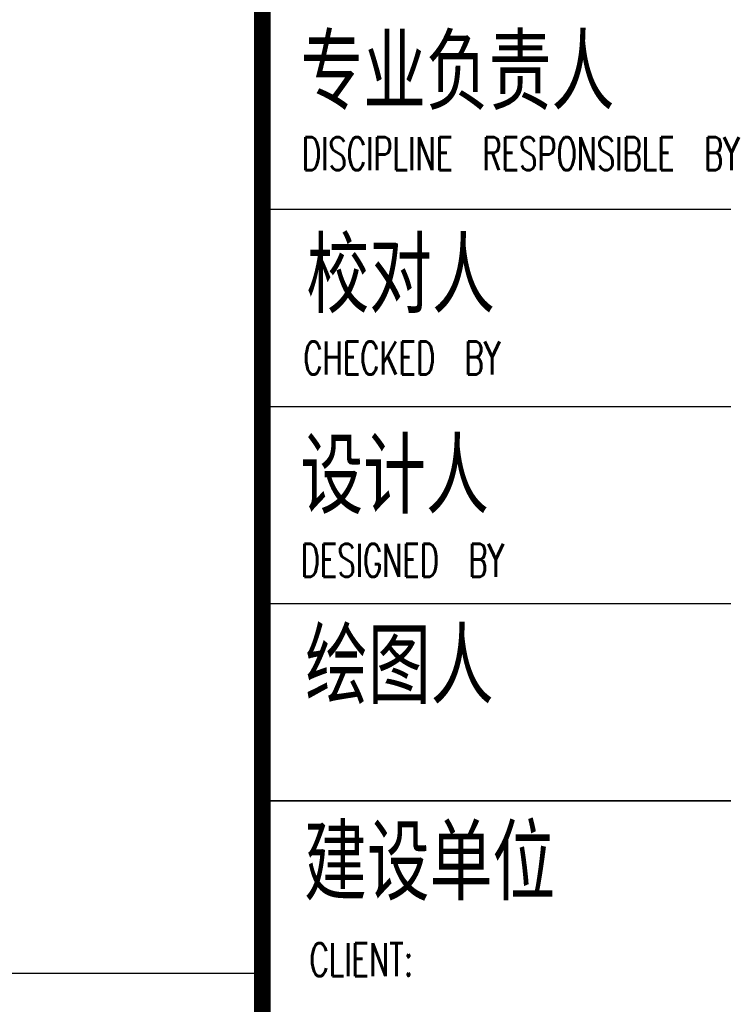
# Model space of a CAD drawing. Extents: x 1779708 to 7299578, y -1121471 to 88434.
# Tile 808 of 1056: x 6639285 to 6641425, y -1039209 to -1036213. Entities that reach past the tile are written whole.
import ezdxf

# ---------------------------------------------------------------- set-up
doc = ezdxf.new("R2010")
doc.units = 0
doc.header["$LTSCALE"] = 1000
doc.header["$MEASUREMENT"] = 0
doc.linetypes.add('DOTE', pattern=[2.42, 2, -0.2, 0.02, -0.2])
for name, color, linetype in [('DOTE', 1, 'DOTE'), ('PUB_TITLE', 4, 'CONTINUOUS'), ('可见线', 6, 'CONTINUOUS'), ('通-图框－文字', 4, 'CONTINUOUS')]:
    doc.layers.add(name, color=color, linetype=linetype)
doc.styles.add('dim_font', font='SIMPLEX.shx', dxfattribs={"width": 0.8})
doc.styles.add('仿宋', font='txt', dxfattribs={"width": 0.7})

# ---------------------------------------------------------------- blocks, each defined once
blk = doc.blocks.new('A$C3D8761CE')
at = {"layer": 'PUB_TITLE'}
for p, q in [((76100, 23200), (83100, 23200)), ((76100, 22000), (83100, 22000)), ((76100, 20800), (83100, 20800)), ((83100, 19600), (76100, 19600))]:
    blk.add_line(p, q, dxfattribs=at)
at = {"layer": 'PUB_TITLE', "const_width": 100}
blk.add_lwpolyline([(76100, 58400), (76100, 1000)], dxfattribs=at)
at = {"layer": 'PUB_TITLE'}
blk.add_lwpolyline([(76100, 19600), (83100, 19600)], dxfattribs=at)
at = {"layer": '通-图框－文字', "style": '仿宋', "width": 0.7}
for s, p in [('专业负责人', (76331.8, 23848.7)), ('校对人', (76368.5, 22611.4)), ('设计人', (76332, 21390.2)), ('绘图人', (76360.7, 20232.8)), ('建设单位', (76353.7, 19036.7))]:
    blk.add_text(s, height=400, dxfattribs=at).set_placement(p)
at = {"layer": '通-图框－文字', "color": 4, "style": 'dim_font', "width": 0.65}
for s, p in [('DISCIPLINE  RESPONSIBLE  BY', (76341.2, 23439)), ('CHECKED  BY', (76349.8, 22194.6)), ('DESIGNED  BY', (76333.8, 20963.6)), ('CLIENT:', (76387.2, 18532.8))]:
    blk.add_text(s, height=200, dxfattribs=at).set_placement(p)

msp = doc.modelspace()

# ---------------------------------------------------------------- linework, layer by layer
at = {"layer": 'DOTE'}
msp.add_line((6604123.1, -1039114.7), (6640023.1, -1039114.7), dxfattribs=at)

# ---------------------------------------------------------------- block references
at = {"layer": '可见线', "xscale": 0.5, "yscale": 0.5, "zscale": 0.5}
msp.add_blockref('A$C3D8761CE', (6601973.1, -1048389.7), dxfattribs=at)

doc.saveas('drawing.dxf')
